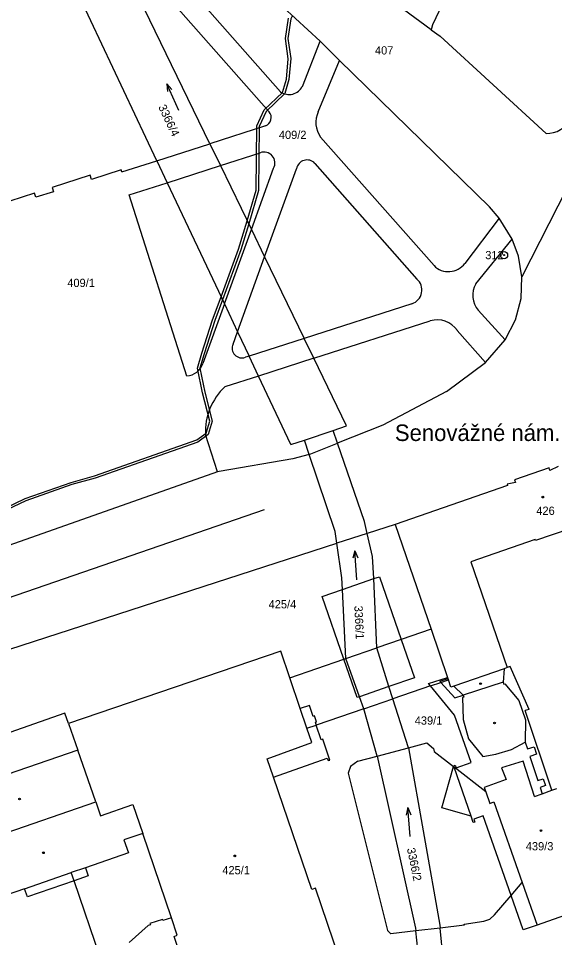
# Model space of a CAD drawing. Extents: x -755819 to -753140, y -1169796 to -1166000.
# Drawn here: x -755631.9 to -755521.4, y -1166529.7 to -1166340.4 of the extents above; entities that cross this region are included whole.
import ezdxf

# ---------------------------------------------------------------- set-up
doc = ezdxf.new("R2010")
doc.units = 0
for name, color, linetype in [('Vrstva 1', 7, 'Continuous'), ('Vrstva 15', 7, 'Continuous'), ('Vrstva 17', 7, 'Continuous'), ('Vrstva 18', 7, 'Continuous'), ('Vrstva 19', 7, 'Continuous'), ('Vrstva 24', 7, 'Continuous'), ('Vrstva 25', 7, 'Continuous'), ('Vrstva 27', 7, 'Continuous'), ('Vrstva 4', 7, 'Continuous'), ('Vrstva 5', 7, 'Continuous')]:
    doc.layers.add(name, color=color, linetype=linetype)

msp = doc.modelspace()

# ---------------------------------------------------------------- linework, layer by layer
at = {"layer": 'Vrstva 1'}
for p, q in [((-755536.81, -1166321.31), (-755546.61, -1166341.7)), ((-755592.47, -1166366.18), (-755609.43, -1166331.18)), ((-755546.85, -1166342.73), (-755560.24, -1166332.87)), ((-755603.4, -1166369.69), (-755620.01, -1166334.49)), ((-755569.73, -1166345.07), (-755577.34, -1166338.05)), ((-755546.61, -1166341.7), (-755546.85, -1166342.73)), ((-755546.85, -1166342.73), (-755545.04, -1166344.05)), ((-755545.04, -1166344.05), (-755523.2, -1166364.06)), ((-755565.77, -1166349.02), (-755569.73, -1166345.07)), ((-755534.87, -1166379.2), (-755565.77, -1166349.02)), ((-755592.47, -1166366.18), (-755590.28, -1166370.69)), ((-755514.3, -1166366.25), (-755528.19, -1166393.61)), ((-755603.4, -1166369.69), (-755601.25, -1166374.22)), ((-755590.28, -1166370.69), (-755583.9, -1166383.85)), ((-755601.25, -1166374.22), (-755589.47, -1166399.19)), ((-755532.83, -1166381.55), (-755534.87, -1166379.2)), ((-755530.17, -1166385.83), (-755532.83, -1166381.55)), ((-755583.9, -1166383.85), (-755581.18, -1166389.48)), ((-755528.87, -1166389.37), (-755530.17, -1166385.83)), ((-755581.18, -1166389.48), (-755573.04, -1166406.28)), ((-755528.19, -1166393.61), (-755528.87, -1166389.37)), ((-755528.36, -1166398.09), (-755528.19, -1166393.61)), ((-755529.51, -1166402.48), (-755528.36, -1166398.09)), ((-755589.47, -1166399.19), (-755586.76, -1166404.92)), ((-755531.6, -1166406.6), (-755529.51, -1166402.48)), ((-755586.76, -1166404.92), (-755584.4, -1166409.94)), ((-755571.06, -1166410.37), (-755573.04, -1166406.28)), ((-755535.67, -1166411.28), (-755531.6, -1166406.6)), ((-755582.46, -1166414.03), (-755584.4, -1166409.94)), ((-755564.31, -1166424.3), (-755571.06, -1166410.37)), ((-755543.71, -1166417.21), (-755535.67, -1166411.28)), ((-755575.8, -1166428.16), (-755582.46, -1166414.03)), ((-755543.71, -1166417.21), (-755556.83, -1166424.13)), ((-755567.07, -1166425.23), (-755564.31, -1166424.3)), ((-755566.17, -1166427.85), (-755567.07, -1166425.23)), ((-755556.83, -1166424.13), (-755566.05, -1166427.8)), ((-755575.8, -1166428.16), (-755572.99, -1166427.22)), ((-755572, -1166430.17), (-755572.99, -1166427.22)), ((-755566.05, -1166427.8), (-755566.17, -1166427.85)), ((-755560.62, -1166443.99), (-755566.17, -1166427.85)), ((-755575.4, -1166431.09), (-755590.56, -1166433.68)), ((-755572, -1166430.17), (-755575.4, -1166431.09)), ((-755566.67, -1166446.05), (-755572, -1166430.17)), ((-755522.59, -1166432.97), (-755529.71, -1166435.44)), ((-755522.4, -1166433.5), (-755522.59, -1166432.97)), ((-755520.68, -1166432.64), (-755522.4, -1166433.5)), ((-755590.89, -1166433.78), (-755652.05, -1166455.33)), ((-755590.56, -1166433.68), (-755590.89, -1166433.78)), ((-755531.17, -1166436.55), (-755554.32, -1166444.59)), ((-755529.52, -1166435.97), (-755531.21, -1166436.33)), ((-755531.21, -1166436.33), (-755531.17, -1166436.55)), ((-755529.71, -1166435.44), (-755529.52, -1166435.97)), ((-755560.05, -1166446.45), (-755560.62, -1166443.99)), ((-755566.32, -1166448.48), (-755566.67, -1166446.05)), ((-755560.05, -1166446.45), (-755566.32, -1166448.48)), ((-755554.32, -1166444.59), (-755560.05, -1166446.45)), ((-755558.95, -1166451.2), (-755560.05, -1166446.45)), ((-755554.32, -1166444.59), (-755546.9, -1166466.2)), ((-755656.72, -1166477.76), (-755566.32, -1166448.48)), ((-755565.28, -1166455.63), (-755566.32, -1166448.48)), ((-755558.69, -1166455.76), (-755558.95, -1166451.2)), ((-755565.16, -1166458.01), (-755565.28, -1166455.63)), ((-755558.06, -1166470.02), (-755558.69, -1166455.76)), ((-755564.47, -1166472.22), (-755565.16, -1166458.01)), ((-755546.9, -1166466.2), (-755543.51, -1166476.11)), ((-755577.87, -1166470.69), (-755621.58, -1166485.59)), ((-755576.01, -1166476.17), (-755577.87, -1166470.69)), ((-755555.59, -1166477.99), (-755558.06, -1166470.02)), ((-755561.65, -1166480.08), (-755564.47, -1166472.22)), ((-755531.83, -1166474.31), (-755532.06, -1166477.1)), ((-755531.18, -1166474.08), (-755531.83, -1166474.31)), ((-755530.62, -1166473.89), (-755531.18, -1166474.08)), ((-755526.69, -1166482.69), (-755530.62, -1166473.89)), ((-755573.86, -1166482.52), (-755576.01, -1166476.17)), ((-755543.51, -1166476.11), (-755543.41, -1166476.39)), ((-755543.41, -1166476.39), (-755543.33, -1166476.62)), ((-755542.81, -1166478.14), (-755543.33, -1166476.62)), ((-755554.79, -1166480.54), (-755555.59, -1166477.99)), ((-755542.17, -1166477.92), (-755542.81, -1166478.14)), ((-755542.17, -1166477.92), (-755540.27, -1166479.77)), ((-755532.06, -1166477.1), (-755531.93, -1166477.5)), ((-755531.93, -1166477.5), (-755531.7, -1166477.41)), ((-755531.7, -1166477.41), (-755528.81, -1166480.83)), ((-755560.76, -1166482.58), (-755561.65, -1166480.08)), ((-755551.52, -1166490.6), (-755554.79, -1166480.54)), ((-755540.14, -1166480.15), (-755540.42, -1166480.22)), ((-755540.42, -1166480.22), (-755540.29, -1166484.76)), ((-755540.27, -1166479.77), (-755540.14, -1166480.15)), ((-755528.81, -1166480.83), (-755527.42, -1166484.87)), ((-755622.32, -1166483.47), (-755644.36, -1166491.13)), ((-755621.58, -1166485.59), (-755622.32, -1166483.47)), ((-755572.48, -1166486.59), (-755573.86, -1166482.52)), ((-755557.99, -1166492.3), (-755560.76, -1166482.58)), ((-755526.69, -1166482.69), (-755527.47, -1166482.95)), ((-755522.04, -1166499.36), (-755527.47, -1166482.95)), ((-755540.29, -1166484.76), (-755539.21, -1166488.74)), ((-755527.42, -1166484.87), (-755527.49, -1166489.47)), ((-755571.48, -1166489.52), (-755572.48, -1166486.59)), ((-755580.64, -1166492.86), (-755571.48, -1166489.52)), ((-755551.52, -1166490.6), (-755547.73, -1166489.6)), ((-755547.73, -1166489.6), (-755546.4, -1166490.76)), ((-755539.21, -1166488.74), (-755536.21, -1166492.4)), ((-755530.31, -1166490.94), (-755527.49, -1166489.47)), ((-755557.99, -1166492.3), (-755551.52, -1166490.6)), ((-755546.4, -1166490.76), (-755546.28, -1166491.38)), ((-755546.28, -1166491.38), (-755542.28, -1166494.49)), ((-755533.56, -1166491.93), (-755530.31, -1166490.94)), ((-755579.34, -1166496.64), (-755580.64, -1166492.86)), ((-755561.98, -1166493.35), (-755563.52, -1166494.44)), ((-755561.98, -1166493.35), (-755557.99, -1166492.3)), ((-755536.21, -1166492.4), (-755533.56, -1166491.93)), ((-755527.89, -1166493.37), (-755532.41, -1166494.76)), ((-755525.6, -1166500.62), (-755527.89, -1166493.37)), ((-755563.52, -1166494.44), (-755563.94, -1166495.83)), ((-755542.12, -1166494.61), (-755542.28, -1166494.49)), ((-755535.62, -1166499.67), (-755542.12, -1166494.61)), ((-755532.41, -1166494.76), (-755531.45, -1166497.16)), ((-755571.43, -1166519.76), (-755579.34, -1166496.64)), ((-755563.94, -1166495.83), (-755555.89, -1166528.24)), ((-755531.45, -1166497.16), (-755535.93, -1166498.76)), ((-755535.93, -1166498.76), (-755535.62, -1166499.67)), ((-755524.01, -1166500.06), (-755522.04, -1166499.36)), ((-755522.04, -1166499.36), (-755520.95, -1166498.98)), ((-755535.62, -1166499.67), (-755534.8, -1166502.06)), ((-755525.6, -1166500.62), (-755524.01, -1166500.06)), ((-755534.8, -1166502.06), (-755533.97, -1166501.71)), ((-755533.97, -1166501.71), (-755528.11, -1166518.35)), ((-755530.4, -1166521.03), (-755528.11, -1166518.35)), ((-755528.11, -1166518.35), (-755525.03, -1166527.11)), ((-755570.71, -1166519.52), (-755571.43, -1166519.76)), ((-755562.2, -1166544.4), (-755570.71, -1166519.52)), ((-755533.81, -1166525.04), (-755530.4, -1166521.03)), ((-755514.13, -1166523.28), (-755525.03, -1166527.11)), ((-755536.05, -1166526.31), (-755534.77, -1166525.88)), ((-755534.77, -1166525.88), (-755533.81, -1166525.04)), ((-755545.03, -1166527.73), (-755550.06, -1166528.33)), ((-755540.01, -1166527.15), (-755545.03, -1166527.73)), ((-755542.6, -1166551.63), (-755545.03, -1166527.73)), ((-755540.05, -1166526.93), (-755536.05, -1166526.31)), ((-755540.01, -1166527.15), (-755540.05, -1166526.93)), ((-755555.16, -1166528.92), (-755555.89, -1166528.24)), ((-755550.06, -1166528.33), (-755555.16, -1166528.92)), ((-755547.3, -1166553.06), (-755550.06, -1166528.33))]:
    msp.add_line(p, q, dxfattribs=at)
msp.add_arc((-755522.95, -1166358.81), 5.25, 267.292, 335.5026, dxfattribs=at)
at = {"layer": 'Vrstva 24'}
for radius in [0.75, 0.1]:
    msp.add_circle((-755531.86, -1166389.13), radius, dxfattribs=at)
at = {"layer": 'Vrstva 25'}
for points in [[(-755598.88, -1166359.34), (-755601.34, -1166353.86), (-755601.18, -1166355.44)], [(-755601.34, -1166353.86), (-755600.27, -1166355.03)], [(-755562.18, -1166456.02), (-755562.58, -1166450.04), (-755562.98, -1166451.57)], [(-755562.58, -1166450.04), (-755561.98, -1166451.5)], [(-755551.18, -1166508.9), (-755551.66, -1166502.92), (-755552.04, -1166504.46)], [(-755551.66, -1166502.92), (-755551.04, -1166504.38)]]:
    msp.add_lwpolyline(points, dxfattribs=at)
for centre in [(-755523.87, -1166438.98), (-755536.69, -1166477.39), (-755533.81, -1166485.49), (-755631.67, -1166501.16), (-755524.23, -1166507.65), (-755626.76, -1166512.23), (-755587.34, -1166512.87)]:
    msp.add_circle(centre, 0.175, dxfattribs=at)
at = {"layer": 'Vrstva 27'}
for p, q in [((-755576.91, -1166344.53), (-755576.26, -1166340.34)), ((-755576.91, -1166344.53), (-755576.26, -1166340.34)), ((-755575.43, -1166339.81), (-755575.78, -1166340.5)), ((-755575.43, -1166339.81), (-755575.78, -1166340.5)), ((-755575.78, -1166340.5), (-755576.41, -1166344.53)), ((-755575.78, -1166340.5), (-755576.41, -1166344.53)), ((-755576.3, -1166348.69), (-755576.91, -1166344.53)), ((-755576.3, -1166348.69), (-755576.91, -1166344.53)), ((-755576.41, -1166344.53), (-755575.8, -1166348.67)), ((-755576.41, -1166344.53), (-755575.8, -1166348.67)), ((-755576.7, -1166352.86), (-755576.3, -1166348.69)), ((-755576.7, -1166352.86), (-755576.3, -1166348.69)), ((-755575.8, -1166348.67), (-755576.2, -1166352.96)), ((-755575.8, -1166348.67), (-755576.2, -1166352.96)), ((-755577.47, -1166355.62), (-755576.7, -1166352.86)), ((-755577.47, -1166355.62), (-755576.7, -1166352.86)), ((-755576.2, -1166352.96), (-755577.03, -1166355.88)), ((-755576.2, -1166352.96), (-755577.03, -1166355.88)), ((-755581.29, -1166359.23), (-755577.47, -1166355.62)), ((-755581.29, -1166359.23), (-755577.47, -1166355.62)), ((-755577.03, -1166355.88), (-755580.87, -1166359.53)), ((-755577.03, -1166355.88), (-755580.87, -1166359.53)), ((-755582.78, -1166362.5), (-755581.29, -1166359.23)), ((-755582.78, -1166362.5), (-755581.29, -1166359.23)), ((-755580.87, -1166359.53), (-755582.28, -1166362.62)), ((-755580.87, -1166359.53), (-755582.28, -1166362.62)), ((-755582.93, -1166375.77), (-755582.78, -1166362.5)), ((-755582.93, -1166375.77), (-755582.78, -1166362.5)), ((-755582.28, -1166362.62), (-755582.43, -1166375.85)), ((-755582.28, -1166362.62), (-755582.43, -1166375.85)), ((-755584.77, -1166382.05), (-755582.93, -1166375.77)), ((-755584.77, -1166382.05), (-755582.93, -1166375.77)), ((-755582.43, -1166375.85), (-755584.45, -1166382.72)), ((-755582.43, -1166375.85), (-755584.45, -1166382.72)), ((-755586.58, -1166387.88), (-755584.77, -1166382.05)), ((-755586.58, -1166387.88), (-755584.77, -1166382.05)), ((-755584.45, -1166382.72), (-755584.77, -1166382.05)), ((-755584.45, -1166382.72), (-755584.77, -1166382.05)), ((-755584.45, -1166382.72), (-755584.77, -1166382.05)), ((-755584.77, -1166382.05), (-755584.45, -1166382.72)), ((-755584.45, -1166382.72), (-755586.1, -1166388.04)), ((-755584.45, -1166382.72), (-755586.1, -1166388.04)), ((-755590.17, -1166397.7), (-755586.58, -1166387.88)), ((-755590.17, -1166397.7), (-755586.58, -1166387.88)), ((-755586.1, -1166388.04), (-755589.87, -1166398.34)), ((-755586.1, -1166388.04), (-755589.87, -1166398.34)), ((-755591.9, -1166402.47), (-755590.17, -1166397.7)), ((-755591.9, -1166402.47), (-755590.17, -1166397.7)), ((-755589.87, -1166398.34), (-755591.42, -1166402.63)), ((-755589.87, -1166398.34), (-755591.42, -1166402.63)), ((-755590.17, -1166397.7), (-755589.87, -1166398.34)), ((-755590.17, -1166397.7), (-755589.87, -1166398.34)), ((-755590.17, -1166397.7), (-755589.87, -1166398.34)), ((-755589.87, -1166398.34), (-755590.17, -1166397.7)), ((-755594.15, -1166409.32), (-755591.9, -1166402.47)), ((-755594.15, -1166409.32), (-755591.9, -1166402.47)), ((-755591.42, -1166402.63), (-755593.67, -1166409.46)), ((-755591.42, -1166402.63), (-755593.67, -1166409.46)), ((-755595.04, -1166412.43), (-755594.15, -1166409.32)), ((-755595.04, -1166412.43), (-755594.15, -1166409.32)), ((-755593.67, -1166409.46), (-755594.52, -1166412.45)), ((-755593.67, -1166409.46), (-755594.52, -1166412.45)), ((-755593.95, -1166417.51), (-755595.04, -1166412.43)), ((-755593.95, -1166417.51), (-755595.04, -1166412.43)), ((-755594.52, -1166412.45), (-755593.47, -1166417.39)), ((-755594.52, -1166412.45), (-755593.47, -1166417.39)), ((-755592.49, -1166423.3), (-755593.95, -1166417.51)), ((-755592.49, -1166423.3), (-755593.95, -1166417.51)), ((-755593.47, -1166417.39), (-755591.97, -1166423.32)), ((-755593.47, -1166417.39), (-755591.97, -1166423.32)), ((-755593.25, -1166425.8), (-755592.49, -1166423.3)), ((-755593.25, -1166425.8), (-755592.49, -1166423.3)), ((-755591.97, -1166423.32), (-755592.82, -1166426.1)), ((-755591.97, -1166423.32), (-755592.82, -1166426.1)), ((-755616.24, -1166434.56), (-755595.17, -1166427.21)), ((-755616.24, -1166434.56), (-755595.17, -1166427.21)), ((-755595.17, -1166427.21), (-755593.25, -1166425.8)), ((-755595.17, -1166427.21), (-755593.25, -1166425.8)), ((-755592.82, -1166426.1), (-755594.93, -1166427.65)), ((-755592.82, -1166426.1), (-755594.93, -1166427.65)), ((-755594.93, -1166427.65), (-755616.09, -1166435.04)), ((-755594.93, -1166427.65), (-755616.09, -1166435.04)), ((-755621.03, -1166435.93), (-755616.24, -1166434.56)), ((-755621.03, -1166435.93), (-755616.24, -1166434.56)), ((-755616.09, -1166435.04), (-755620.87, -1166436.41)), ((-755616.09, -1166435.04), (-755620.87, -1166436.41)), ((-755630.55, -1166439.29), (-755621.03, -1166435.93)), ((-755630.55, -1166439.29), (-755621.03, -1166435.93)), ((-755620.87, -1166436.41), (-755630.36, -1166439.75)), ((-755620.87, -1166436.41), (-755630.36, -1166439.75)), ((-755634.64, -1166441.22), (-755630.55, -1166439.29)), ((-755634.64, -1166441.22), (-755630.55, -1166439.29)), ((-755630.36, -1166439.75), (-755634.32, -1166441.62)), ((-755630.36, -1166439.75), (-755634.32, -1166441.62))]:
    msp.add_line(p, q, dxfattribs=at)
at = {"layer": 'Vrstva 4'}
for p, q in [((-755603.78, -1166332.95), (-755580.26, -1166359.6)), ((-755577.9, -1166355.5), (-755595.16, -1166335.97)), ((-755573.41, -1166354.38), (-755569.73, -1166345.07)), ((-755570.12, -1166359.59), (-755565.77, -1166349.02)), ((-755581, -1166362.49), (-755592.47, -1166366.18)), ((-755546.28, -1166391.29), (-755569.64, -1166364.82)), ((-755603.4, -1166369.69), (-755592.47, -1166366.18)), ((-755590.28, -1166370.69), (-755582.1, -1166368.06)), ((-755610.59, -1166372), (-755603.4, -1166369.69)), ((-755601.25, -1166374.22), (-755590.28, -1166370.69)), ((-755570.82, -1166370.23), (-755549.82, -1166394.06)), ((-755610.73, -1166371.57), (-755616.86, -1166373.54)), ((-755610.59, -1166372), (-755610.73, -1166371.57)), ((-755583.9, -1166383.85), (-755579.33, -1166371.24)), ((-755581.18, -1166389.48), (-755574.62, -1166371.35)), ((-755617.13, -1166372.67), (-755624.99, -1166375.2)), ((-755616.86, -1166373.54), (-755617.13, -1166372.67)), ((-755609.07, -1166376.74), (-755601.25, -1166374.22)), ((-755628.59, -1166376.37), (-755636.4, -1166378.86)), ((-755628.32, -1166377.23), (-755628.59, -1166376.37)), ((-755624.7, -1166376.07), (-755628.32, -1166377.23)), ((-755624.99, -1166375.2), (-755624.7, -1166376.07)), ((-755597.2, -1166414.03), (-755609.07, -1166376.74)), ((-755532.83, -1166381.55), (-755539.95, -1166390.83)), ((-755589.47, -1166399.19), (-755583.9, -1166383.85)), ((-755537.66, -1166395.05), (-755530.17, -1166385.83)), ((-755586.76, -1166404.92), (-755581.18, -1166389.48)), ((-755589.47, -1166399.19), (-755593.91, -1166411.44)), ((-755550.83, -1166399.14), (-755573.04, -1166406.28)), ((-755531.6, -1166406.6), (-755537.19, -1166400.5)), ((-755571.06, -1166410.37), (-755547.05, -1166402.66)), ((-755541.48, -1166404.64), (-755535.67, -1166411.28)), ((-755587.68, -1166407.46), (-755586.76, -1166404.92)), ((-755573.04, -1166406.28), (-755584.4, -1166409.94)), ((-755584.4, -1166409.94), (-755585.14, -1166410.18)), ((-755571.06, -1166410.37), (-755582.46, -1166414.03)), ((-755582.46, -1166414.03), (-755589.37, -1166416.25)), ((-755572.99, -1166427.22), (-755567.07, -1166425.23)), ((-755590.89, -1166433.78), (-755593.36, -1166426.09)), ((-755572, -1166430.17), (-755566.17, -1166427.85)), ((-755518.28, -1166445.5), (-755525.35, -1166447.94)), ((-755525.43, -1166447.7), (-755538.68, -1166452.27)), ((-755525.35, -1166447.94), (-755525.43, -1166447.7)), ((-755538.68, -1166452.27), (-755531.18, -1166474.08)), ((-755565.16, -1166458.01), (-755558.69, -1166455.76)), ((-755558.69, -1166455.76), (-755557.53, -1166455.36)), ((-755557.53, -1166455.36), (-755553.05, -1166468.31)), ((-755569.34, -1166459.46), (-755565.16, -1166458.01)), ((-755564.87, -1166472.36), (-755569.34, -1166459.46)), ((-755546.9, -1166466.2), (-755553.05, -1166468.31)), ((-755553.05, -1166468.31), (-755558.06, -1166470.02)), ((-755553.05, -1166468.31), (-755550.32, -1166476.17)), ((-755564.47, -1166472.22), (-755558.06, -1166470.02)), ((-755576.01, -1166476.17), (-755564.87, -1166472.36)), ((-755564.87, -1166472.36), (-755564.47, -1166472.22)), ((-755562.14, -1166480.25), (-755564.87, -1166472.36)), ((-755531.83, -1166474.31), (-755542.17, -1166477.92)), ((-755550.32, -1166476.17), (-755555.59, -1166477.99)), ((-755547.39, -1166477.37), (-755543.51, -1166476.11)), ((-755543.41, -1166476.39), (-755545.09, -1166476.97)), ((-755544.91, -1166477.16), (-755543.33, -1166476.62)), ((-755555.59, -1166477.99), (-755561.65, -1166480.08)), ((-755546.98, -1166477.87), (-755554.79, -1166480.54)), ((-755546.98, -1166477.87), (-755547.39, -1166477.37)), ((-755546.98, -1166477.87), (-755544.91, -1166477.16)), ((-755542.07, -1166483.89), (-755546.98, -1166477.87)), ((-755545.09, -1166476.97), (-755544.91, -1166477.16)), ((-755542.01, -1166480.34), (-755544.91, -1166477.16)), ((-755532.06, -1166477.1), (-755540.27, -1166479.77)), ((-755561.65, -1166480.08), (-755562.14, -1166480.25)), ((-755560.76, -1166482.58), (-755554.79, -1166480.54)), ((-755542.01, -1166480.34), (-755540.27, -1166479.77)), ((-755571.96, -1166481.88), (-755573.86, -1166482.52)), ((-755571.2, -1166484.13), (-755571.96, -1166481.88)), ((-755570.92, -1166484.03), (-755571.2, -1166484.13)), ((-755570.5, -1166485.26), (-755570.92, -1166484.03)), ((-755560.76, -1166482.58), (-755570.58, -1166485.94)), ((-755538.65, -1166493.64), (-755542.07, -1166483.89)), ((-755621.58, -1166485.59), (-755619.65, -1166491.1)), ((-755572.48, -1166486.59), (-755570.58, -1166485.94)), ((-755570.78, -1166485.36), (-755570.5, -1166485.26)), ((-755570.78, -1166485.36), (-755570.58, -1166485.94)), ((-755569.56, -1166488.97), (-755570.58, -1166485.94)), ((-755569.22, -1166488.86), (-755569.56, -1166488.97)), ((-755567.78, -1166493.12), (-755569.22, -1166488.86)), ((-755527.49, -1166489.47), (-755527.04, -1166490.83)), ((-755619.65, -1166491.1), (-755648.63, -1166501.08)), ((-755615.99, -1166501.71), (-755619.65, -1166491.1)), ((-755551.52, -1166490.6), (-755545.09, -1166527.16)), ((-755527.04, -1166490.83), (-755525.67, -1166490.39)), ((-755525.67, -1166490.39), (-755525.17, -1166491.92)), ((-755579.34, -1166496.64), (-755568.29, -1166492.71)), ((-755568.29, -1166492.71), (-755568.11, -1166493.23)), ((-755568.11, -1166493.23), (-755567.78, -1166493.12)), ((-755557.99, -1166492.3), (-755550.13, -1166527.75)), ((-755541.69, -1166494.76), (-755538.65, -1166493.64)), ((-755525.17, -1166491.92), (-755526.53, -1166492.37)), ((-755526.53, -1166492.37), (-755524.91, -1166497.34)), ((-755544.7, -1166502.98), (-755542.28, -1166494.49)), ((-755542.28, -1166494.49), (-755542.23, -1166494.3)), ((-755542.23, -1166494.3), (-755541.91, -1166494.18)), ((-755542.12, -1166494.61), (-755542.23, -1166494.3)), ((-755538.65, -1166504.68), (-755542.12, -1166494.61)), ((-755541.91, -1166494.18), (-755541.69, -1166494.76)), ((-755524.91, -1166497.34), (-755523.79, -1166496.98)), ((-755523.79, -1166496.98), (-755523.33, -1166498.39)), ((-755523.33, -1166498.39), (-755524.44, -1166498.76)), ((-755524.44, -1166498.76), (-755524.01, -1166500.06)), ((-755644.93, -1166511.72), (-755615.99, -1166501.71)), ((-755615.99, -1166501.71), (-755614.98, -1166504.63)), ((-755614.98, -1166504.63), (-755608.33, -1166502.31)), ((-755608.33, -1166502.31), (-755606.31, -1166508.25)), ((-755538.65, -1166504.68), (-755544.7, -1166502.98)), ((-755538.2, -1166506), (-755538.65, -1166504.68)), ((-755536.13, -1166504.65), (-755538.06, -1166505.33)), ((-755530.4, -1166521.03), (-755536.13, -1166504.65)), ((-755537.87, -1166505.89), (-755538.2, -1166506)), ((-755538.06, -1166505.33), (-755537.87, -1166505.89)), ((-755606.31, -1166508.25), (-755610.16, -1166509.54)), ((-755600.39, -1166525.63), (-755606.31, -1166508.25)), ((-755610.16, -1166509.54), (-755609.26, -1166512.25)), ((-755609.26, -1166512.25), (-755618.1, -1166515.3)), ((-755630.66, -1166519.63), (-755621.01, -1166516.3)), ((-755618.1, -1166515.3), (-755621.01, -1166516.3)), ((-755620.43, -1166518), (-755621.01, -1166516.3)), ((-755618.1, -1166515.3), (-755617.52, -1166517)), ((-755620.43, -1166518), (-755630.07, -1166521.32)), ((-755617.52, -1166517), (-755620.43, -1166518)), ((-755614.99, -1166533.9), (-755620.43, -1166518)), ((-755630.66, -1166519.63), (-755641.03, -1166523.2)), ((-755630.07, -1166521.32), (-755630.66, -1166519.63)), ((-755527.92, -1166528.13), (-755530.4, -1166521.03)), ((-755602.2, -1166525.94), (-755604.8, -1166526.76)), ((-755602.13, -1166526.18), (-755602.2, -1166525.94)), ((-755600.39, -1166525.63), (-755602.13, -1166526.18)), ((-755599.17, -1166529.22), (-755600.39, -1166525.63)), ((-755605.21, -1166527.21), (-755609.12, -1166530.73)), ((-755604.71, -1166527.05), (-755605.21, -1166527.21)), ((-755604.8, -1166526.76), (-755604.71, -1166527.05)), ((-755550.13, -1166527.75), (-755550.06, -1166528.33)), ((-755545.09, -1166527.16), (-755545.03, -1166527.73)), ((-755525.03, -1166527.11), (-755527.92, -1166528.13)), ((-755599.85, -1166529.45), (-755599.17, -1166529.22)), ((-755594.39, -1166545.5), (-755599.85, -1166529.45))]:
    msp.add_line(p, q, dxfattribs=at)
for centre, radius, start, end in [((-755576.14, -1166353.01), 3.05, 234.7247, 333.2877), ((-755581.64, -1166360.79), 1.82, 290.719, 40.5563), ((-755565.69, -1166361.82), 4.96, 153.2875, 217.2001), ((-755581.31, -1166370.16), 2.25, 331.4441, 110.6721), ((-755572.44, -1166371.74), 2.21, 42.9759, 169.8685), ((-755543.31, -1166388.38), 4.16, 224.3736, 323.9392), ((-755551.77, -1166396.31), 2.98, 288.4265, 49.0838), ((-755533.54, -1166397.44), 4.76, 149.8877, 219.9701), ((-755545.67, -1166407.6), 5.13, 35.2159, 105.646), ((-755585.86, -1166408.3), 2.01, 155.2123, 290.8678), ((-755597.53, -1166410.22), 3.82, 274.9844, 341.4377), ((-755580.65, -1166425.52), 12.73, 133.2731, 182.583)]:
    msp.add_arc(centre, radius, start, end, dxfattribs=at)
at = {"layer": 'Vrstva 5'}
msp.add_line((-755581.31, -1166441.59), (-755641.31, -1166462.3), dxfattribs=at)

# ---------------------------------------------------------------- texts
at = {"layer": 'Vrstva 15'}
msp.add_text('Senovážné nám.', height=3.4, dxfattribs=at).set_placement((-755554.35, -1166427.42))
at = {"layer": 'Vrstva 17'}
msp.add_text('312', height=1.7, dxfattribs=at).set_placement((-755535.73, -1166389.98))
at = {"layer": 'Vrstva 18'}
for s, p in [('407', (-755558.45, -1166347.81)), ('409/2', (-755578.25, -1166365.21)), ('409/1', (-755621.84, -1166395.7)), ('425/4', (-755580.36, -1166461.89)), ('439/1', (-755550.26, -1166485.84))]:
    msp.add_text(s, height=1.7, dxfattribs=at).set_placement(p)
for s, rotation, p in [('3366/4', 295.1879, (-755603.14, -1166358.6)), ('3366/1', 272.7279, (-755562.71, -1166461.37)), ('3366/2', 281.7233, (-755551.88, -1166511.39))]:
    msp.add_text(s, height=1.7, rotation=rotation, dxfattribs=at).set_placement(p)
at = {"layer": 'Vrstva 19'}
for s, p in [('426', (-755525.21, -1166442.63)), ('439/3', (-755527.38, -1166511.73)), ('425/1', (-755589.9, -1166516.66))]:
    msp.add_text(s, height=1.7, dxfattribs=at).set_placement(p)

doc.saveas('drawing.dxf')
